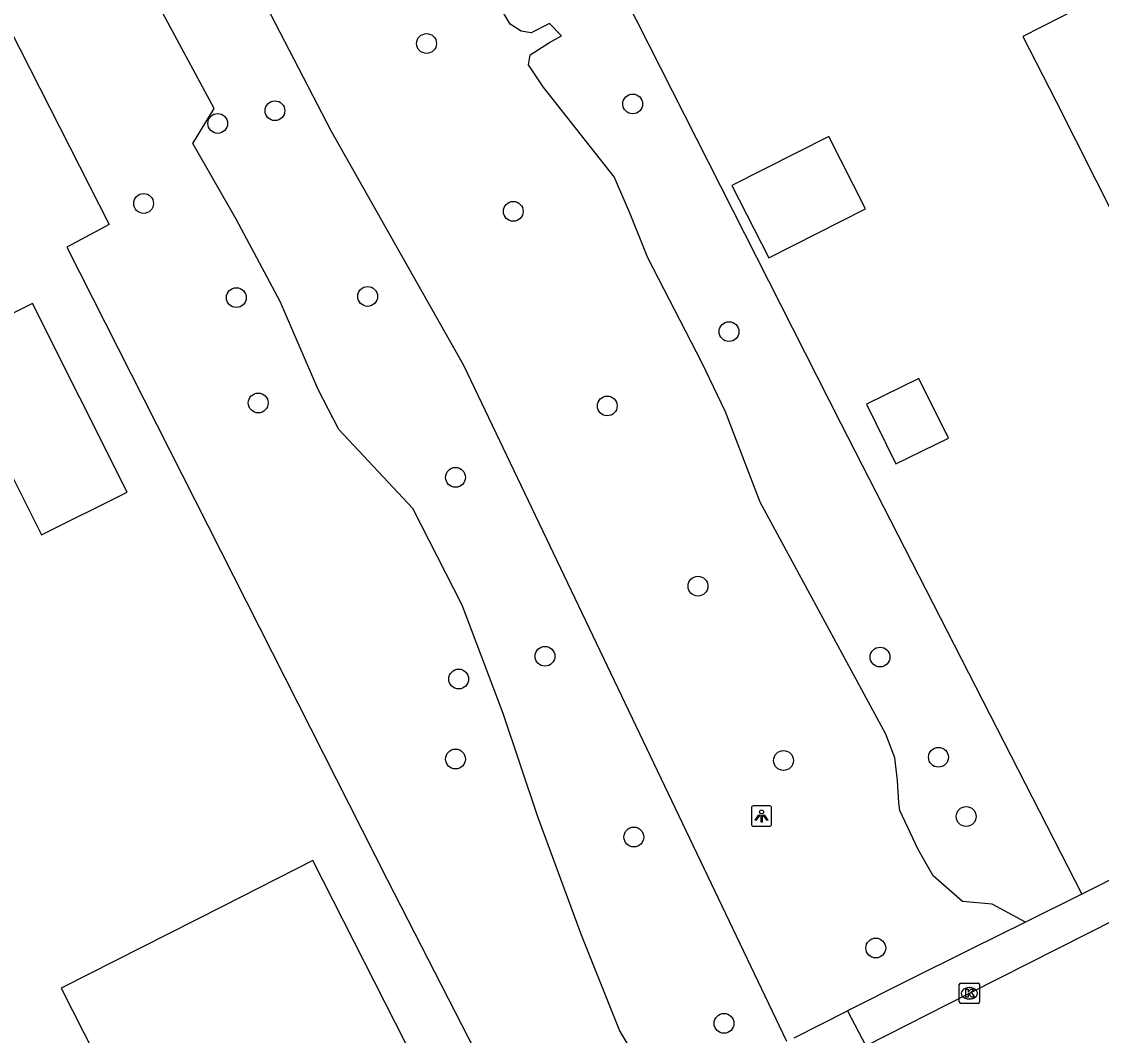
# Model space of a CAD drawing. Extents: x 162722 to 165099, y 384721 to 386283.
# Drawn here: x 163819.1 to 163872.3, y 384930.1 to 384980.1 of the extents above; entities that cross this region are included whole.
import ezdxf

# ---------------------------------------------------------------- set-up
doc = ezdxf.new("R2010")
doc.units = 0
for name, color, linetype in [('IMGEO_Boom', 7, 'Continuous'), ('IMGEO_Groenvoorziening', 7, 'Continuous'), ('IMGEO_Kolk', 7, 'Continuous'), ('IMGEO_Lichtpunt', 7, 'Continuous'), ('IMGEO_Pand', 7, 'Continuous'), ('IMGEO_Parkeervlak_open', 7, 'Continuous'), ('IMGEO_Rijbaan_lokaal_open', 7, 'Continuous'), ('IMGEO_Voetpad_open', 7, 'Continuous')]:
    doc.layers.add(name, color=color, linetype=linetype)

msp = doc.modelspace()

# ---------------------------------------------------------------- linework, layer by layer
at = {"layer": 'IMGEO_Boom'}
for centre in [(163839.062, 384978.997), (163849.225, 384976.016), (163831.589, 384975.681), (163828.769, 384975.054), (163825.114, 384971.108), (163843.337, 384970.719), (163829.686, 384966.466), (163836.159, 384966.523), (163853.973, 384964.789), (163830.765, 384961.27), (163847.971, 384961.124), (163840.491, 384957.602), (163852.442, 384952.235), (163844.901, 384948.78), (163861.418, 384948.739), (163840.648, 384947.657), (163840.49, 384943.712), (163856.659, 384943.638), (163864.298, 384943.799), (163865.663, 384940.878), (163849.282, 384939.865), (163861.207, 384934.392), (163853.728, 384930.677)]:
    msp.add_circle(centre, 0.489, dxfattribs=at)
at = {"layer": 'IMGEO_Groenvoorziening'}
for points in [[(163792.25, 385001.396), (163802.343, 385006.509), (163805.625, 385000), (163810.019, 384991.283), (163815.938, 384979.592), (163818.047, 384980.633), (163823.424, 384970.076), (163821.324, 384968.955), (163837.132, 384937.732), (163844.43, 384923.507)], [(163838.691, 385001.291), (163859.479, 384960.25), (163871.364, 384937.05)], [(163850.721, 384926.692), (163848.58, 384930.349), (163846.709, 384935.032), (163844.556, 384940.861), (163842.832, 384945.951), (163840.819, 384951.291), (163838.385, 384956.066), (163834.732, 384959.963), (163833.717, 384961.939), (163831.854, 384966.281), (163829.673, 384970.329), (163827.544, 384974.063), (163828.596, 384975.798), (163825.844, 384980.889), (163823.674, 384985.023), (163822.453, 384988.419), (163821.501, 384989.907)], [(163856.826, 384929.784), (163840.9, 384963.114), (163834.379, 384974.661), (163827.686, 384987.569), (163826.306, 384989.862), (163821.501, 384989.907)], [(163868.59, 384935.672), (163866.952, 384936.558), (163865.485, 384936.694), (163864.029, 384937.95), (163863.304, 384939.254), (163862.399, 384941.178), (163862.342, 384941.553), (163862.281, 384942.645), (163862.154, 384943.773), (163861.704, 384944.936), (163855.514, 384956.384), (163853.801, 384960.834), (163852.627, 384963.273), (163849.971, 384968.432), (163849.064, 384970.673), (163848.309, 384972.427), (163844.815, 384976.864), (163844.093, 384977.94), (163844.164, 384978.438), (163845.121, 384979.042), (163845.711, 384979.375), (163845.12, 384979.978), (163844.217, 384979.53), (163843.733, 384979.601), (163843.192, 384979.942), (163842.802, 384980.583)]]:
    msp.add_lwpolyline(points, dxfattribs=at)
at = {"layer": 'IMGEO_Kolk'}
for p, q in [((163865.397, 384932.661), (163866.249, 384932.661)), ((163865.322, 384931.735), (163865.322, 384932.587)), ((163865.81, 384932.441), (163865.835, 384932.441)), ((163866.323, 384932.587), (163866.323, 384931.735)), ((163866.249, 384931.661), (163865.397, 384931.661)), ((163865.833, 384931.881), (163865.808, 384931.881))]:
    msp.add_line(p, q, dxfattribs=at)
for points in [[(163865.397, 384932.661), (163866.249, 384932.661)], [(163865.322, 384931.735), (163865.322, 384932.587)], [(163865.643, 384932.361), (163865.766, 384932.361), (163865.766, 384932.21), (163865.896, 384932.361), (163866.06, 384932.361), (163865.914, 384932.21), (163866.067, 384931.961), (163865.915, 384931.961), (163865.83, 384932.125), (163865.766, 384932.058), (163865.766, 384931.961), (163865.643, 384931.961), (163865.643, 384932.361)], [(163866.323, 384932.587), (163866.323, 384931.735)], [(163866.249, 384931.661), (163865.397, 384931.661)]]:
    msp.add_lwpolyline(points, dxfattribs=at)
for centre, start, end in [((163865.399, 384932.585), 91.552, 178.448), ((163865.399, 384932.585), 91.552, 178.448), ((163866.247, 384932.585), 1.552, 88.448), ((163866.247, 384932.585), 1.552, 88.448), ((163865.399, 384931.737), 181.552, 268.448), ((163865.399, 384931.737), 181.552, 268.448), ((163866.247, 384931.737), 271.552, 358.448), ((163866.247, 384931.737), 271.552, 358.448)]:
    msp.add_arc(centre, 0.0765, start, end, dxfattribs=at)
for centre, major_axis, ratio, start_param, end_param in [((163865.809, 384932.161), (-0.387, 0.002), 0.722429, 4.712389, 7.853982), ((163865.834, 384932.161), (-0.39, 0.002), 0.717154, 1.570796, 4.712389)]:
    msp.add_ellipse(centre, major_axis=major_axis, ratio=ratio, start_param=start_param, end_param=end_param, dxfattribs=at)
at = {"layer": 'IMGEO_Lichtpunt'}
for p, q in [((163855.077, 384941.303), (163855.077, 384940.496)), ((163855.077, 384941.303), (163855.077, 384940.496)), ((163855.979, 384941.398), (163855.171, 384941.398)), ((163855.979, 384941.398), (163855.171, 384941.398)), ((163856.073, 384940.496), (163856.073, 384941.303)), ((163856.073, 384940.496), (163856.073, 384941.303)), ((163855.171, 384940.402), (163855.979, 384940.402)), ((163855.171, 384940.402), (163855.979, 384940.402))]:
    msp.add_line(p, q, dxfattribs=at)
for points in [[(163855.451, 384940.967), (163855.49, 384940.939), (163855.302, 384940.677), (163855.264, 384940.704), (163855.451, 384940.967)], [(163855.553, 384940.919), (163855.6, 384940.919), (163855.6, 384940.597), (163855.553, 384940.597), (163855.553, 384940.919)], [(163855.663, 384940.939), (163855.701, 384940.966), (163855.888, 384940.704), (163855.849, 384940.676), (163855.663, 384940.939)]]:
    msp.add_lwpolyline(points, dxfattribs=at)
msp.add_circle((163855.576, 384941.101), 0.0994, dxfattribs=at)
for centre, start, end in [((163855.171, 384941.303), 90, 180), ((163855.171, 384941.303), 90, 180), ((163855.979, 384941.303), 0, 90), ((163855.979, 384941.303), 0, 90), ((163855.171, 384940.496), 180, 270), ((163855.171, 384940.496), 180, 270), ((163855.979, 384940.496), 270, 0), ((163855.979, 384940.496), 270, 360)]:
    msp.add_arc(centre, 0.0946, start, end, dxfattribs=at)
at = {"layer": 'IMGEO_Pand'}
for points in [[(163871.174, 384980.719), (163868.465, 384979.347), (163870.094, 384976.13), (163873.032, 384970.329), (163874.03, 384970.835), (163878.49, 384973.093), (163876.773, 384976.482), (163880.184, 384978.209), (163883.056, 384979.664), (163880.205, 384985.292)], [(163854.119, 384971.998), (163855.933, 384968.422), (163860.7, 384970.84), (163858.886, 384974.416), (163854.119, 384971.998)], [(163811.707, 384954.636), (163818.453, 384958.02), (163820.089, 384954.76), (163824.299, 384956.872), (163819.633, 384966.174), (163815.378, 384964.04), (163813.731, 384967.323), (163807.029, 384963.961)], [(163860.752, 384961.209), (163862.201, 384958.269), (163864.785, 384959.542), (163863.337, 384962.482), (163860.752, 384961.209)], [(163835.259, 384926.552), (163835.054, 384926.953), (163838.531, 384928.718), (163833.458, 384938.708), (163829, 384936.444), (163821.046, 384932.405), (163823.854, 384926.874), (163826.118, 384922.415), (163833.011, 384925.915), (163833.216, 384925.514)]]:
    msp.add_lwpolyline(points, dxfattribs=at)
at = {"layer": 'IMGEO_Parkeervlak_open'}
for points in [[(163900.699, 384951.83), (163871.364, 384937.05)], [(163871.364, 384937.05), (163868.59, 384935.672)], [(163868.59, 384935.672), (163865.862, 384934.317), (163862.653, 384932.723), (163862.395, 384932.595), (163860.143, 384931.463), (163859.812, 384931.297)]]:
    msp.add_lwpolyline(points, dxfattribs=at)
at = {"layer": 'IMGEO_Rijbaan_lokaal_open'}
msp.add_lwpolyline([(163860.722, 384929.573), (163865.823, 384932.161), (163873.077, 384935.831), (163882.365, 384940.529), (163900.427, 384949.633), (163902.168, 384950.54), (163902.719, 384950.896)], dxfattribs=at)
at = {"layer": 'IMGEO_Voetpad_open'}
for points in [[(163857.177, 384929.962), (163859.812, 384931.297)], [(163859.812, 384931.297), (163860.722, 384929.573)]]:
    msp.add_lwpolyline(points, dxfattribs=at)

doc.saveas('drawing.dxf')
